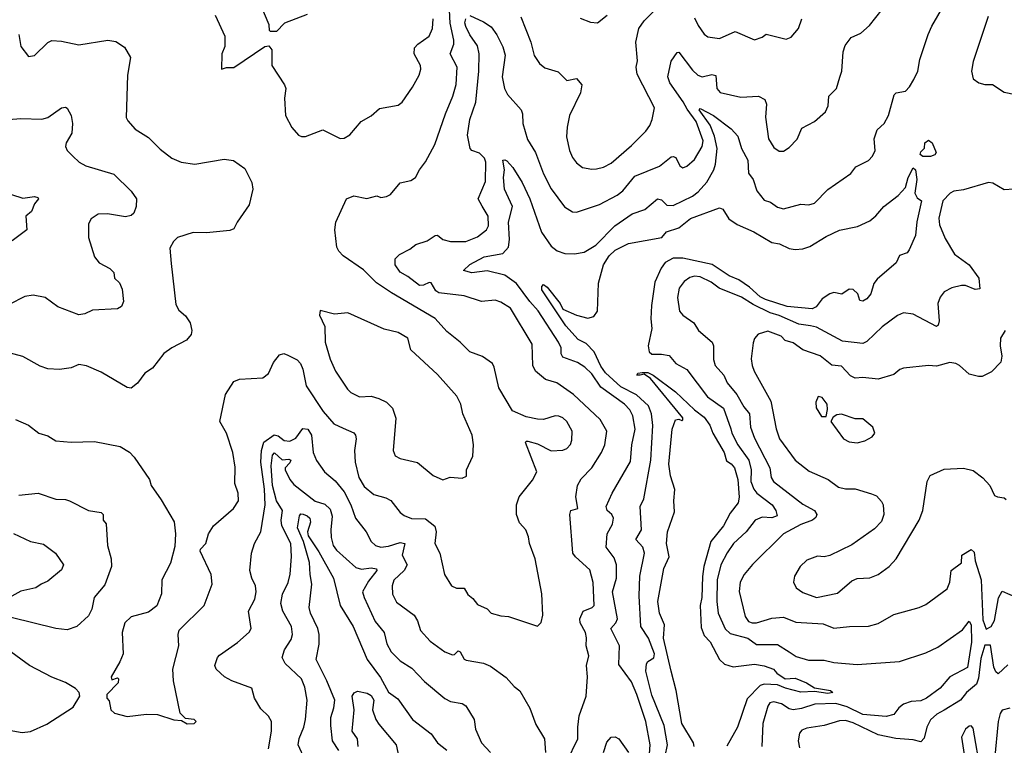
# Model space of a CAD drawing. Extents: x 1246230 to 1426786, y 660032 to 763141.
# Tile 311 of 566: x 1332519 to 1337606, y 706512 to 710261. Entities that reach past the tile are written whole.
import ezdxf

# ---------------------------------------------------------------- set-up
doc = ezdxf.new("R2010")
doc.units = 0

msp = doc.modelspace()

# ---------------------------------------------------------------- linework, layer by layer
at = {"layer": '0CON10XD'}
for points in [[(1334615, 709526.7), (1334664.6, 709615.4), (1334719.5, 709775), (1334757.3, 709865), (1334773.9, 709926.1), (1334778.9, 710015), (1334743.6, 710085), (1334761.6, 710135), (1334762.6, 710155), (1334743.3, 710243.3), (1334738.7, 710345)], [(1335108.2, 710275), (1335159.4, 710145), (1335176.4, 710076.4), (1335204.6, 710034.6), (1335231.5, 710011.5), (1335301.2, 709991.2), (1335345, 709947.1), (1335395, 709956.2), (1335423.8, 709925), (1335416.4, 709883.6), (1335360, 709765), (1335346.7, 709705), (1335344.5, 709655), (1335359.1, 709585), (1335375, 709548), (1335395, 709520.8), (1335427.4, 709497.4), (1335475, 709487.8), (1335499.8, 709490.2), (1335535, 709498.9), (1335575, 709519.6), (1335680, 709610), (1335754.3, 709685), (1335774.3, 709715), (1335786.7, 709745), (1335797.9, 709805), (1335709.7, 709979.7), (1335704.5, 710015), (1335711.7, 710048.3), (1335701.7, 710145), (1335718.4, 710215), (1335745.4, 710255), (1335845, 710357.1)], [(1334005, 710287.1), (1333886.4, 710243.6), (1333845, 710200), (1333815, 710200), (1333810, 710205), (1333807.5, 710235), (1333765, 710336.7)], [(1335772.5, 706467.5), (1335776, 706515), (1335754.7, 706635), (1335707.8, 706775), (1335679.2, 706839.1), (1335615, 706930), (1335618.1, 707025), (1335573.4, 707115), (1335598.8, 707145), (1335606.9, 707165), (1335582.2, 707305), (1335602.3, 707375), (1335602.7, 707445), (1335590.6, 707480.6), (1335549.4, 707535), (1335554.6, 707605), (1335582.5, 707655), (1335586.5, 707685), (1335578.1, 707705), (1335554.6, 707725), (1335549.3, 707745), (1335580, 707815), (1335675, 707978), (1335681.4, 708065), (1335698.6, 708145), (1335687, 708215), (1335670.8, 708245), (1335644.6, 708274.6), (1335521.7, 708361.7), (1335475, 708431.2), (1335439.5, 708465), (1335400.5, 708490.5), (1335325, 708516.7), (1335316.8, 708535), (1335316.1, 708565), (1335303.4, 708595), (1335197.5, 708757.5), (1335154.9, 708804.9), (1335085, 708898.1), (1335025, 708941.2), (1334935, 708963.8), (1334855, 708953.8), (1334811.2, 708965), (1334845, 708996.2), (1334918.1, 709035), (1335015, 709052.4), (1335044, 709086), (1335050, 709125), (1335045.2, 709215), (1335064.7, 709295), (1335024.3, 709385), (1335018.7, 709445), (1335024.4, 709485), (1335015.7, 709534.3), (1335025, 709537.5), (1335035, 709530.9), (1335066.4, 709496.4), (1335115, 709420), (1335155, 709335.8), (1335215, 709162.9), (1335265, 709091.1), (1335296.6, 709066.6), (1335335, 709053.6), (1335385, 709051.5), (1335435, 709059.5), (1335495, 709096.2), (1335593.8, 709196.2), (1335683, 709257), (1335749.2, 709280.8), (1335815, 709334.5), (1335835, 709330.6), (1335863.3, 709303.3), (1335895, 709300.6), (1335995, 709348.4), (1336025, 709371.6), (1336069.2, 709420.8), (1336105.6, 709484.4), (1336114.7, 709515), (1336122.2, 709595), (1336108.6, 709658.6), (1336086.5, 709716.5), (1336029.4, 709795), (1336035, 709802.5), (1336104.4, 709765), (1336195, 709696.5), (1336228.7, 709658.7), (1336249, 709595), (1336281.8, 709535), (1336285, 709468), (1336307.9, 709435), (1336326.6, 709376.6), (1336365, 709328.8), (1336397.7, 709317.7), (1336435, 709292), (1336465, 709284.2), (1336555, 709307.8), (1336595.5, 709304.5), (1336625, 709312.5), (1336695, 709383.1), (1336813, 709467), (1336839.7, 709500.3), (1336905, 709534), (1336925, 709556.2), (1336939.4, 709585), (1336934.3, 709645.7), (1336948.3, 709691.7), (1336985.4, 709724.6), (1337007.8, 709765), (1337037, 709873), (1337047.7, 709882.3), (1337095, 709892), (1337116.6, 709913.4), (1337138, 709952), (1337159.1, 709995), (1337170, 710055), (1337212.3, 710185), (1337232.3, 710227.7), (1337293.8, 710335)], [(1334845, 710283.1), (1334915, 710250), (1334955, 710223.1), (1334985, 710182.9), (1335015, 710120), (1335027.1, 710077.1), (1335012.4, 709965), (1335024.2, 709905), (1335038.7, 709875), (1335110, 709795), (1335116.1, 709773.9), (1335118.1, 709725), (1335142.6, 709642.6), (1335184.1, 709574.1), (1335224.6, 709465), (1335265, 709387.5), (1335333.3, 709293.3), (1335375, 709268.6), (1335395, 709265.7), (1335515, 709305.5), (1335605.7, 709354.3), (1335635, 709376.5), (1335697.8, 709452.2), (1335825, 709503.8), (1335885, 709551.5), (1335895, 709554.4), (1335908.5, 709548.5), (1335929.2, 709505), (1335945, 709496), (1335965, 709503.8), (1336005, 709538), (1336045, 709605.8), (1336050, 709635), (1336014.5, 709735), (1335967.8, 709797.8), (1335946.9, 709836.9), (1335877.6, 709935), (1335866.9, 709965), (1335884, 710046), (1335915, 710090.5), (1335925, 710093.3), (1335995, 709999.5), (1336021.9, 709975), (1336045, 709965.4), (1336095, 709977.1), (1336115, 709973.3), (1336120.5, 709905), (1336138.8, 709885), (1336245, 709860.5), (1336335.4, 709865.4), (1336368, 709848), (1336378.1, 709825), (1336373, 709757), (1336387.5, 709645), (1336415, 709600), (1336442.4, 709582.4), (1336465, 709581.4), (1336495, 709600.6), (1336535, 709644.4), (1336559.4, 709700.6), (1336625, 709734.2), (1336681.4, 709785), (1336695.6, 709815), (1336699.4, 709865), (1336738.6, 709905), (1336755.6, 709964.4), (1336767.1, 709995), (1336772.7, 710095), (1336783.3, 710126.7), (1336815, 710169.2), (1336865, 710191.2), (1336909.7, 710230.3), (1336975, 710313.8)], [(1333528.8, 710285), (1333578.8, 710175), (1333578.3, 710121.7), (1333563.8, 710085), (1333562.5, 710005), (1333587, 710013), (1333625, 710013.8), (1333785, 710122.5), (1333806.4, 710126.4), (1333822.5, 710105), (1333822, 710025), (1333887.1, 709925), (1333894.2, 709905), (1333888, 709855), (1333892.5, 709765), (1333924.2, 709704.2), (1333960, 709665), (1333975, 709656.7), (1333995, 709656.7), (1334085, 709692.5), (1334175, 709646.2), (1334195, 709648), (1334224.2, 709665.8), (1334283.3, 709735), (1334335, 709763.8), (1334378.8, 709801.2), (1334475, 709820), (1334495.6, 709834.4), (1334548.6, 709911.4), (1334582.9, 709975), (1334591.9, 710005), (1334589.4, 710025), (1334557.5, 710085), (1334558.9, 710115), (1334575.7, 710135), (1334634.7, 710175.3), (1334651.5, 710215), (1334654.6, 710265)], [(1335345, 706427.5), (1335402.2, 706545), (1335401.8, 706605), (1335410, 706665), (1335445.4, 706765), (1335451.8, 706865), (1335446.7, 706925), (1335460, 706975), (1335446.5, 707025), (1335447.2, 707067.2), (1335442.1, 707095), (1335414, 707144), (1335413.6, 707165), (1335429.4, 707205), (1335476.9, 707223.1), (1335486.3, 707233.7), (1335482.3, 707352.3), (1335465, 707418.5), (1335390.5, 707485), (1335377.5, 707505), (1335360.6, 707705), (1335366.2, 707725), (1335402, 707735), (1335391.9, 707795), (1335401.5, 707855), (1335420.7, 707889.3), (1335475.5, 707945), (1335525.5, 708025), (1335542.5, 708065), (1335552.2, 708135), (1335518.1, 708195), (1335380.9, 708325), (1335295, 708383.9), (1335235, 708401.8), (1335183.3, 708445), (1335170.4, 708475), (1335166.2, 708585), (1335055, 708770.5), (1335005, 708801.4), (1334975, 708811.9), (1334905.4, 708805.4), (1334815, 708834.6), (1334685, 708849.3), (1334669.7, 708859.7), (1334645, 708900.5), (1334635, 708903.3), (1334605, 708888.4), (1334585, 708886.9), (1334525, 708934.6), (1334485, 708956.2), (1334459.6, 708995), (1334458.1, 709025), (1334481.8, 709048.2), (1334535, 709074.4), (1334565, 709098.9), (1334625, 709118.8), (1334665, 709145.7), (1334676.9, 709146.9), (1334705.4, 709125.4), (1334745, 709114.6), (1334824.6, 709115.4), (1334885, 709138.9), (1334931.4, 709175), (1334940.5, 709195), (1334938.8, 709245), (1334908, 709298), (1334887.7, 709335), (1334925.9, 709424.1), (1334927.5, 709525), (1334920, 709545), (1334895, 709570.8), (1334855.5, 709585.5), (1334846, 709596), (1334832, 709665), (1334844.7, 709745), (1334875.3, 709835.2), (1334892, 709995), (1334892.3, 710085), (1334885, 710125.7), (1334845, 710182.2), (1334823.8, 710225), (1334819.2, 710245), (1334824, 710265)], [(1335415, 710268), (1335467.3, 710247.3), (1335505, 710244.3), (1335555, 710284)], [(1336005, 710270), (1336025, 710230.8), (1336055.5, 710185.5), (1336075, 710171.9), (1336135, 710164.4), (1336215, 710200), (1336315, 710156.2), (1336355, 710170), (1336375, 710186.2), (1336479.3, 710160.7), (1336505, 710170), (1336542, 710215), (1336559.2, 710265)], [(1337522.5, 710277.5), (1337445, 710044.2), (1337435.9, 709995), (1337445.4, 709955), (1337475, 709934.7), (1337505, 709926.7), (1337545, 709926.2), (1337605, 709886.7), (1337663.6, 709873.6)], [(1332514.2, 710184.2), (1332525, 710122.5), (1332565, 710071.2), (1332595, 710076.7), (1332665, 710143.8), (1332685, 710154), (1332735, 710150), (1332825, 710130.8), (1332975, 710155.7), (1333015, 710147.5), (1333059.7, 710119.7), (1333092, 710065), (1333075.7, 709975), (1333070, 709755), (1333077.7, 709737.7), (1333115.6, 709695.6), (1333185, 709652), (1333245, 709591.2), (1333305, 709545.8), (1333352.5, 709525), (1333424.6, 709514.6), (1333575, 709539.5), (1333623, 709533), (1333681.7, 709491.7), (1333719.1, 709419.1), (1333723.3, 709385), (1333704.4, 709305), (1333642.2, 709215), (1333625, 709180), (1333605, 709172), (1333485, 709158.8), (1333415, 709161.4), (1333335, 709136), (1333313.8, 709115), (1333295, 709080), (1333301.2, 709001.2), (1333325, 708790), (1333340.7, 708760.7), (1333375, 708730), (1333400, 708695), (1333408.8, 708655), (1333405.7, 708635), (1333381.2, 708605), (1333305, 708565.8), (1333264.4, 708535.6), (1333205, 708460), (1333166.1, 708433.9), (1333127.1, 708382.9), (1333095, 708357.5), (1333075, 708360), (1332940.3, 708440.3), (1332865, 708471.9), (1332825, 708478.6), (1332785, 708461.4), (1332725, 708452.9), (1332665, 708457.1), (1332625, 708470.8), (1332535, 708520), (1332465, 708539.4)], [(1332395, 709740), (1332525, 709749.6), (1332632.8, 709747.2), (1332665, 709755.7), (1332734.3, 709805.7), (1332755, 709808.8), (1332765, 709803.3), (1332784.4, 709765), (1332792.5, 709725), (1332787.8, 709675), (1332758.8, 709625), (1332756.2, 709605), (1332763.8, 709585), (1332793.8, 709555), (1332825.5, 709525.5), (1332861.2, 709505), (1333005, 709461.9), (1333095.3, 709375.3), (1333123.3, 709335), (1333120, 709295), (1333108.3, 709261.7), (1333095, 709249.1), (1333065, 709242), (1332972.4, 709257.6), (1332925, 709255.4), (1332888.3, 709231.7), (1332874.5, 709205.5), (1332874.4, 709135), (1332905.5, 709035.5), (1332930, 709005), (1332984.4, 708975), (1333005.6, 708955), (1333009.2, 708925), (1333035, 708901.2), (1333049.3, 708869.3), (1333055.6, 708804.4), (1333045, 708778.8), (1333025, 708766.9), (1332895, 708760), (1332855, 708740.8), (1332825, 708735.7), (1332716.6, 708776.6), (1332650, 708825), (1332588.3, 708838.3), (1332545, 708830), (1332465, 708789.4)], [(1337225, 709553.5), (1337185, 709553.5), (1337172, 709565), (1337175, 709578.6), (1337192.9, 709597.1), (1337196, 709625), (1337215, 709638), (1337233.8, 709625), (1337253.8, 709575), (1337246.8, 709563.2), (1337225, 709553.5)], [(1332496.7, 708195), (1332565, 708166), (1332617.5, 708125), (1332665, 708111.2), (1332705, 708084.2), (1332785, 708078), (1332905, 708081.9), (1333037.5, 708055), (1333085.6, 708025.6), (1333111.2, 708001.2), (1333190, 707885), (1333198, 707855), (1333250.7, 707780.7), (1333316.4, 707666.4), (1333323.8, 707603.8), (1333320.4, 707539.6), (1333297.6, 707452.4), (1333253, 707367), (1333252.5, 707295), (1333228.3, 707231.7), (1333185, 707199.2), (1333095, 707176.4), (1333063.1, 707145), (1333049.3, 707095), (1333052.9, 706985), (1333036.9, 706943.1), (1332992, 706865), (1332995, 706850), (1333025, 706860), (1333030, 706855), (1333027.5, 706835), (1332970, 706775), (1332970, 706755), (1332981.7, 706741.7), (1332990, 706695), (1333008.3, 706678.3), (1333075, 706660.8), (1333175, 706672.5), (1333231.7, 706671.7), (1333315, 706643.8), (1333355, 706640), (1333385, 706622.5), (1333420, 706625), (1333430, 706635), (1333420, 706645), (1333375, 706650), (1333348.3, 706678.3), (1333314, 706845), (1333310.8, 706905), (1333341.4, 707025), (1333337.1, 707085), (1333343.2, 707106.8), (1333472.9, 707235), (1333514.1, 707344.1), (1333508.6, 707395), (1333451.2, 707515), (1333452.5, 707525), (1333481.2, 707555), (1333494.3, 707605), (1333519.5, 707645), (1333623.9, 707736.1), (1333650, 707775), (1333648.2, 707815), (1333631.1, 707865), (1333631.7, 707948.3), (1333620, 708025), (1333587.5, 708125), (1333553.3, 708185), (1333582.5, 708325), (1333625, 708391.2), (1333655, 708403.8), (1333775, 708410), (1333805, 708432.5), (1333830.3, 708489.7), (1333861.4, 708528.6), (1333884.2, 708535.8), (1333905, 708528.1), (1333952.7, 708502.7), (1333970, 708485), (1333982.3, 708455), (1333998.8, 708368.8), (1334086.5, 708236.5), (1334142.7, 708172.7), (1334190.9, 708150.9), (1334245, 708127.1), (1334254.5, 708114.5), (1334258.2, 708095), (1334249.3, 708035), (1334252.2, 707975), (1334272, 707895), (1334299.4, 707849.4), (1334348, 707808), (1334411.3, 707791.3), (1334437.3, 707777.3), (1334484.3, 707715), (1334505, 707699.4), (1334543.8, 707683.8), (1334615, 707681.2), (1334663.6, 707643.6), (1334671.5, 707615), (1334663.5, 707555), (1334690, 707505), (1334714.3, 707395), (1334750, 707335), (1334775, 707323.3), (1334815, 707324.4), (1334835, 707291.2), (1334860.9, 707270.9), (1334885, 707238.8), (1334935, 707216.7), (1334955, 707194), (1335005, 707180), (1335045, 707177.1), (1335195, 707126.7), (1335213.9, 707146.1), (1335222, 707185), (1335217.5, 707295), (1335182.9, 707475), (1335152.5, 707555), (1335148.3, 707588.3), (1335133.8, 707625), (1335102.1, 707662.1), (1335086, 707705), (1335086, 707755), (1335100, 707795), (1335168.7, 707881.3), (1335190.5, 707925), (1335133.1, 708076.9), (1335136.4, 708083.6), (1335145, 708084), (1335195, 708069.4), (1335265, 708034), (1335325, 708037.5), (1335345, 708045.7), (1335364.6, 708065.4), (1335372, 708088), (1335372.7, 708135), (1335345, 708184.4), (1335325, 708203.1), (1335305, 708211.9), (1335285, 708214.3), (1335225, 708195.8), (1335195, 708197.1), (1335135, 708209.2), (1335065, 708240), (1334995, 708358.8), (1334970, 708465), (1334961.2, 708485), (1334910.5, 708520.5), (1334845, 708544.2), (1334795.3, 708595.3), (1334725, 708650), (1334665, 708716.5), (1334439.4, 708849.4), (1334361.9, 708901.9), (1334295, 708968.9), (1334190.6, 709040.6), (1334167.1, 709065), (1334157.8, 709085), (1334147.7, 709175), (1334151.8, 709215), (1334208, 709335), (1334245, 709350.6), (1334312.5, 709337.5), (1334365, 709350), (1334385, 709342.5), (1334415, 709347.5), (1334435, 709357.5), (1334485, 709418.6), (1334540.5, 709429.5), (1334563.3, 709445), (1334583.8, 709485), (1334615, 709526.7)], [(1335854.4, 706455), (1335865.2, 706515), (1335848.8, 706615), (1335785, 706770.4), (1335753.3, 706895), (1335756.9, 706933.1), (1335764.4, 706945.6), (1335795, 706963.8), (1335799.6, 706985), (1335766.9, 707065), (1335728.5, 707125), (1335718.8, 707285), (1335722.4, 707385), (1335747.3, 707505), (1335737.9, 707535), (1335703.1, 707575), (1335731.1, 707625), (1335724.4, 707745), (1335744.4, 707785), (1335780, 707985), (1335789.3, 708165), (1335783.7, 708223.7), (1335768.5, 708265), (1335705, 708323), (1335625, 708364.6), (1335545, 708436.9), (1335520.8, 708470.9), (1335486.3, 708545), (1335445, 708587.6), (1335405, 708608.6), (1335339.9, 708679.9), (1335217.5, 708865), (1335217.3, 708882.7), (1335225, 708892), (1335245, 708879.6), (1335312.2, 708795), (1335324.6, 708764.6), (1335395, 708734.6), (1335455, 708717.9), (1335485, 708727.4), (1335505.1, 708754.9), (1335510.2, 708900.2), (1335535.8, 708995), (1335565, 709041.2), (1335595, 709070.7), (1335665, 709105.3), (1335835.8, 709135), (1335860, 709165), (1335924, 709186), (1335985, 709233.8), (1336135, 709288.1), (1336152.6, 709282.6), (1336182.6, 709232.6), (1336225, 709202.2), (1336312.5, 709165), (1336405, 709109.4), (1336445, 709102.5), (1336495, 709078.5), (1336525, 709072.7), (1336565, 709076.2), (1336600.8, 709089.2), (1336685, 709141.5), (1336755, 709173.8), (1336848, 709192), (1336911.7, 709221.7), (1336943.1, 709246.9), (1336984.2, 709295), (1337057.1, 709352.9), (1337095.4, 709394.6), (1337110, 709445), (1337135, 709495.5), (1337146.4, 709485), (1337154.1, 709435), (1337144.2, 709365), (1337155, 709340), (1337177.5, 709325), (1337154.3, 709215.7), (1337147.8, 709145), (1337115, 709072.5), (1337103.6, 709056.4), (1337065, 709042.5), (1337046.7, 709005), (1336948.9, 708921.1), (1336932.4, 708897.6), (1336915.8, 708845), (1336895, 708818), (1336875, 708806.7), (1336860, 708810), (1336850, 708845), (1336825, 708866), (1336805, 708868.8), (1336766.4, 708843.6), (1336725, 708851.2), (1336705, 708843.8), (1336665, 708818), (1336633.5, 708776.5), (1336613.2, 708766.8), (1336485, 708779.2), (1336371.8, 708815), (1336345, 708828.3), (1336289, 708879), (1336235, 708916.1), (1336185, 708936.8), (1336096.1, 708996.1), (1335945, 709028.1), (1335895, 709028.1), (1335853.9, 709006.1), (1335832.5, 708977.5), (1335800.6, 708905), (1335782.8, 708785), (1335780, 708715), (1335785.5, 708665), (1335765.8, 708575), (1335770.8, 708545), (1335785, 708532.5), (1335835, 708533.2), (1335875, 708526.5), (1335908.6, 708485), (1335965, 708453.1), (1336072, 708312), (1336155, 708253.8), (1336193.6, 708146.4), (1336198.1, 708125), (1336229.8, 708065), (1336286.5, 707985), (1336298.4, 707935), (1336295.9, 707875), (1336311.1, 707835), (1336328, 707815), (1336407.1, 707755), (1336425.3, 707725), (1336431.7, 707698.3), (1336405, 707686.8), (1336355, 707690.2), (1336319.4, 707675), (1336272.3, 707615), (1336206.2, 707555), (1336174, 707506), (1336141.9, 707445), (1336122.5, 707367.5), (1336121.2, 707255), (1336128.1, 707195), (1336164.4, 707114.4), (1336189.9, 707089.9), (1336281.8, 707065), (1336325, 707033.1), (1336435, 707033.1), (1336494.1, 706994.1), (1336530.5, 706970.5), (1336595, 706951.3), (1336675, 706951.9), (1336725, 706940.5), (1336845, 706928.6), (1337065, 706945.4), (1337200.6, 706989.4), (1337261.9, 707018.1), (1337390.8, 707109.1), (1337425, 707153.1), (1337435.5, 707135), (1337436, 707045), (1337415, 706914.4), (1337324.2, 706865.8), (1337275, 706807.2), (1337203.6, 706755), (1337175, 706742.5), (1337125, 706737.8), (1337085, 706724), (1337060.8, 706705), (1337035, 706671.2), (1336995, 706660.6), (1336875, 706670.7), (1336795, 706710.4), (1336735, 706727.4), (1336626.4, 706723.6), (1336558.8, 706701.2), (1336515, 706694.4), (1336495, 706699.7), (1336455, 706725.3), (1336415, 706736.4), (1336395, 706730.6), (1336385, 706714), (1336357.7, 706625), (1336353.1, 706505)], [(1337655, 709386), (1337605, 709382.1), (1337546.7, 709416.7), (1337525, 709420.4), (1337395, 709381.8), (1337345, 709375.3), (1337326.4, 709365), (1337288.1, 709325), (1337268.1, 709235), (1337270.8, 709200.9), (1337300.9, 709130.9), (1337348.7, 709048.7), (1337424, 708995), (1337473.8, 708925), (1337479.5, 708870.5), (1337455, 708867.5), (1337405, 708887.3), (1337385, 708888.2), (1337335, 708875.4), (1337295, 708854.5), (1337275, 708828.1), (1337262.2, 708795), (1337270, 708705), (1337265, 708683.3), (1337255, 708676), (1337135, 708738.6), (1337085, 708747.1), (1337055, 708732.5), (1336975, 708673.3), (1336895, 708598.5), (1336875, 708588.5), (1336769.9, 708599.9), (1336635, 708672.6), (1336605, 708679.7), (1336545, 708687.2), (1336442.2, 708732.2), (1336395.6, 708745.6), (1336308.9, 708788.9), (1336247.4, 708827.4), (1336133.1, 708873.1), (1336091.5, 708905), (1336035, 708932.4), (1336004.7, 708935.3), (1335981.6, 708928.4), (1335952.4, 708907.6), (1335926.1, 708873.9), (1335918.1, 708825), (1335928.1, 708755), (1335944.3, 708735), (1336001.4, 708695), (1336025.8, 708655), (1336097.5, 708595), (1336103.8, 708575), (1336104, 708505), (1336112.7, 708475), (1336156.2, 708425), (1336174.2, 708384.2), (1336224.3, 708324.3), (1336260.3, 708260.3), (1336289.7, 708225), (1336294.8, 708154.8), (1336315, 708098.1), (1336394.7, 707945), (1336401.2, 707895), (1336412.7, 707875), (1336565, 707758.2), (1336625.9, 707725.9), (1336638.2, 707705), (1336631.7, 707688.3), (1336615.2, 707674.8), (1336555, 707652), (1336465, 707603.8), (1336305, 707446.7), (1336261.8, 707395), (1336241.2, 707355), (1336236.1, 707306.1), (1336267.3, 707177.3), (1336285, 707151.1), (1336304, 707144), (1336325, 707144.7), (1336405, 707168.2), (1336464.6, 707174.6), (1336528.2, 707148.2), (1336669.4, 707139.4), (1336725, 707116.5), (1336805.9, 707125.9), (1336905, 707127.5), (1336955, 707141.9), (1337035, 707187.3), (1337166, 707224), (1337200.3, 707239.7), (1337310.2, 707319.8), (1337324.5, 707355), (1337330.6, 707415), (1337384, 707455), (1337386.7, 707495), (1337435, 707523.8), (1337450.5, 707510.5), (1337456, 707465), (1337486.2, 707366.2), (1337495, 707160), (1337511.7, 707111.7), (1337537.5, 707125), (1337555, 707157.5), (1337575.7, 707274.3), (1337595, 707308.5), (1337675, 707273.8)], [(1332477, 709357), (1332535, 709338), (1332595, 709346.7), (1332612.3, 709342.3), (1332616, 709335), (1332595, 709310), (1332579.7, 709270.3), (1332551.2, 709245), (1332556.7, 709175), (1332480.9, 709119.1)], [(1334705, 707883.8), (1334742.3, 707897.7), (1334805, 707892.5), (1334828.3, 707901.7), (1334828, 707935), (1334859.4, 708005), (1334863.5, 708065), (1334856.5, 708115), (1334809.2, 708225), (1334797.5, 708275), (1334776.7, 708315), (1334677.1, 708427.1), (1334540, 708555), (1334525, 708616), (1334474.3, 708644.3), (1334401.4, 708661.4), (1334215, 708746), (1334145, 708738.8), (1334071.7, 708758.3), (1334068.8, 708735), (1334095.9, 708675.9), (1334096.9, 708595), (1334122.7, 708507.3), (1334150.6, 708445), (1334212.4, 708352.4), (1334230, 708335), (1334275, 708311.9), (1334335, 708315.7), (1334375, 708304.2), (1334415, 708284.2), (1334444.5, 708254.5), (1334462.1, 708202.1), (1334449.2, 708035), (1334458.3, 708008.3), (1334484.2, 707994.2), (1334575, 707972.5), (1334655, 707906.2), (1334705, 707883.8)], [(1337610, 708655), (1337586, 708615), (1337584.2, 708575.8), (1337592.8, 708522.8), (1337588.4, 708491.6), (1337539.2, 708440.8), (1337492.2, 708417.8), (1337473, 708417), (1337425, 708430), (1337374.5, 708475), (1337355, 708484.7), (1337325, 708489.1), (1337255, 708471.5), (1337215, 708473.4), (1337085, 708460), (1337066.9, 708453.1), (1337035, 708427.5), (1336955, 708403.5), (1336875, 708412.7), (1336835, 708409.5), (1336811.2, 708421.2), (1336765, 708470), (1336715, 708476.2), (1336655, 708524.7), (1336565.7, 708555.7), (1336515, 708591.2), (1336473.8, 708603.8), (1336453.3, 708625), (1336385, 708651.4), (1336334.5, 708635.5), (1336315.7, 708614.3), (1336307.9, 708592.1), (1336298.6, 708508.6), (1336302.5, 708475), (1336313.3, 708445), (1336399.9, 708289.9), (1336427.1, 708147.1), (1336444.6, 708095), (1336525, 707984.5), (1336597.6, 707927.6), (1336695.3, 707885.3), (1336748.8, 707845), (1336785, 707836.7), (1336835, 707836.2), (1336920.6, 707810.6), (1336945, 707800), (1336972.1, 707772.1), (1336980, 707755), (1336983.1, 707705), (1336971.7, 707668.3), (1336935, 707630), (1336818.3, 707548.3), (1336705, 707492.5), (1336675, 707485.6), (1336641.7, 707488.3), (1336585, 707469.2), (1336551.4, 707435), (1336521.9, 707385), (1336517.1, 707355), (1336531.4, 707325), (1336565, 707301.1), (1336635.6, 707275.6), (1336745, 707297.8), (1336818.8, 707361.2), (1336845, 707374.4), (1336912.1, 707377.9), (1336955, 707394), (1337011.2, 707435), (1337048, 707475), (1337165.6, 707674.4), (1337185.3, 707725), (1337207.9, 707875), (1337223.3, 707906.7), (1337295, 707938.6), (1337395, 707943.6), (1337445, 707931.9), (1337495, 707894), (1337532, 707855), (1337555, 707803.3), (1337570, 707795), (1337605, 707790), (1337615, 707781.2)], [(1336003.8, 706505), (1335999.7, 706525), (1335940, 706625), (1335911.5, 706795), (1335884.5, 706895), (1335844.7, 707065), (1335850, 707135), (1335824.7, 707195.3), (1335816.2, 707255), (1335847.5, 707425), (1335874.2, 707485), (1335861.5, 707555), (1335865.8, 707615), (1335902.7, 707717.3), (1335898.9, 707775), (1335903.7, 707833.7), (1335880.9, 707905), (1335872.7, 707965), (1335890.6, 708145), (1335907, 708193), (1335925, 708197.5), (1335939.3, 708190.7), (1335945.8, 708194.2), (1335945.6, 708204.4), (1335777.7, 708407.7), (1335745, 708430), (1335724.3, 708424.3), (1335707.5, 708425), (1335713.3, 708435), (1335735, 708438.8), (1335765, 708437.3), (1335791.8, 708425), (1335907.8, 708337.8), (1336005, 708245.5), (1336055, 708207.5), (1336085, 708166.2), (1336100.5, 708125), (1336158.7, 708025), (1336171.1, 707981.1), (1336195, 707966.5), (1336211.5, 707945), (1336230, 707885), (1336235.6, 707794.4), (1336231.2, 707765), (1336188.9, 707711.1), (1336155.2, 707645), (1336089.7, 707565), (1336053.9, 707436.1), (1336046.3, 707383.7), (1336043.3, 707275), (1336034.5, 707235), (1336040.2, 707120.2), (1336055, 707079.1), (1336085.9, 707045.9), (1336134.8, 706954.8), (1336161, 706931), (1336205, 706916.5), (1336315, 706931.4), (1336365, 706921.8), (1336413.8, 706905), (1336430.8, 706885), (1336474, 706855), (1336525, 706859.6), (1336583.8, 706835), (1336625, 706808.6), (1336708.8, 706795), (1336720, 706785), (1336695, 706779.6), (1336625, 706790), (1336555, 706786), (1336475, 706807.1), (1336434.3, 706824.3), (1336365, 706827), (1336345, 706821.6), (1336277.7, 706752.3), (1336227.5, 706605), (1336171.8, 706508.2)], [(1336685, 708210), (1336692.9, 708247.1), (1336690.5, 708275), (1336665, 708309.2), (1336645, 708313.3), (1336632, 708285), (1336634, 708255), (1336660.7, 708210.7), (1336685, 708210)], [(1336845, 708074.3), (1336885.8, 708084.2), (1336922.5, 708105), (1336936.7, 708125), (1336927.5, 708155), (1336875, 708198.8), (1336835, 708198.8), (1336765, 708222), (1336741.2, 708218.8), (1336722.3, 708207.7), (1336710, 708185), (1336775, 708096), (1336805, 708079.2), (1336845, 708074.3)], [(1333804.1, 706494.1), (1333820.5, 706585), (1333820, 706635), (1333805, 706662.5), (1333765, 706700.8), (1333732.5, 706755), (1333717.6, 706807.6), (1333615, 706844.5), (1333578, 706865), (1333534.5, 706904.5), (1333528, 706925), (1333541.4, 706965), (1333552, 706978), (1333645, 707043.1), (1333705, 707095.8), (1333715.7, 707115), (1333701.1, 707205), (1333733.2, 707266.8), (1333741.2, 707305), (1333737.3, 707335), (1333718.5, 707375), (1333708.9, 707415), (1333716, 707505), (1333732.9, 707555), (1333765.4, 707614.6), (1333787.1, 707755), (1333784, 707835), (1333764.4, 707974.4), (1333767.5, 708035), (1333781.1, 708078.9), (1333833.2, 708116.8), (1333855, 708111.1), (1333885, 708086.1), (1333915, 708083.2), (1333945, 708099.5), (1333981.2, 708148.8), (1334006.9, 708145), (1334026.5, 708115), (1334035.4, 708025), (1334053.1, 707983.1), (1334094.3, 707925), (1334148.4, 707878.4), (1334195, 707822.3), (1334230.3, 707755), (1334254.5, 707685), (1334308.9, 707615), (1334334.1, 707564.1), (1334358, 707545), (1334385, 707536.2), (1334425, 707540.8), (1334485, 707560), (1334508.5, 707555), (1334495.3, 707495), (1334521.5, 707445), (1334504.7, 707415), (1334452.5, 707365), (1334442.7, 707335), (1334445, 707293.3), (1334465, 707251.9), (1334557.1, 707185), (1334574.4, 707155), (1334589.2, 707105), (1334639.4, 707049.4), (1334715, 706994.2), (1334755, 706979.4), (1334765, 706981.1), (1334785, 707000.6), (1334795, 706995.6), (1334815, 706956.9), (1334825, 706951.1), (1334915.6, 706935.6), (1334951.3, 706921.3), (1335031.7, 706861.7), (1335074, 706815), (1335103.6, 706793.6), (1335155, 706703.3), (1335185, 706620), (1335230.8, 706545), (1335236, 706475)], [(1333994.6, 706435), (1333957.5, 706515), (1333962.1, 706547.9), (1333987.3, 706605), (1333995.4, 706645), (1334004.5, 706745), (1333993, 706813), (1333974.4, 706855), (1333890.6, 706935), (1333874.4, 706965), (1333886.5, 707005), (1333922.1, 707057.9), (1333929.2, 707085), (1333923.2, 707125), (1333878.2, 707205), (1333868.9, 707245), (1333876.4, 707293.6), (1333906.9, 707353.1), (1333916.4, 707396.4), (1333922.7, 707487.3), (1333919.7, 707555), (1333873.8, 707645), (1333870, 707675), (1333876.7, 707725), (1333846.7, 707775), (1333824.6, 707855), (1333818.6, 707955), (1333825, 708011.1), (1333835, 708023.6), (1333875, 707987.6), (1333910.4, 707990.4), (1333920, 707985), (1333915, 707970.5), (1333890.6, 707945), (1333890.4, 707935), (1333914.1, 707885), (1333935, 707859.5), (1334045, 707773.3), (1334095, 707757.3), (1334122.6, 707732.6), (1334134.1, 707695), (1334126, 707625), (1334128.4, 707585), (1334138.2, 707545), (1334155, 707519.5), (1334255, 707430.9), (1334285, 707422.7), (1334335, 707428), (1334363.1, 707423.1), (1334364.5, 707415), (1334320.5, 707359.5), (1334290.4, 707305), (1334298.2, 707275), (1334355, 707150.8), (1334401.5, 707095), (1334415.3, 707035.3), (1334438.9, 706995), (1334485, 706948.9), (1334545, 706910.5), (1334610.9, 706840.9), (1334715, 706754.4), (1334745, 706737.5), (1334805, 706728.2), (1334824.3, 706715), (1334867.5, 706645), (1334874, 706595), (1334905.5, 706525.5), (1334952, 706475)], [(1332515, 707804.3), (1332615, 707814.3), (1332705, 707783.8), (1332755, 707782.5), (1332775.6, 707775.6), (1332874.2, 707724.2), (1332940, 707715), (1332950, 707705), (1332950, 707675), (1332966.1, 707656.1), (1332972.9, 707545), (1332990.8, 707475), (1332993.1, 707435), (1332959.3, 707340.7), (1332903.1, 707275), (1332892.2, 707215), (1332875, 707180), (1332814.5, 707125.5), (1332765, 707109.1), (1332705, 707116.2), (1332475, 707172.1)], [(1334167.8, 706485), (1334135.3, 706535), (1334125.8, 706615), (1334126.4, 706655), (1334142.5, 706705), (1334147.1, 706745), (1334105.4, 706845.4), (1334050, 706955), (1334066.2, 707035), (1334066.3, 707085), (1334059.7, 707115), (1334021.9, 707195), (1334014.4, 707224.4), (1334028.4, 707345), (1334019, 707395), (1334016.5, 707456.5), (1333984.7, 707564.7), (1333954.2, 707635), (1333965, 707697.5), (1333972.1, 707707.9), (1333983.1, 707706.9), (1334005, 707697.7), (1334017.2, 707685), (1334022.1, 707665), (1334006.5, 707615), (1334010, 707595), (1334065, 707512.1), (1334140.6, 707375), (1334174.2, 707234.2), (1334241.7, 707125), (1334315, 706955.5), (1334382.3, 706862.3), (1334425, 706785.6), (1334472.3, 706752.3), (1334548.6, 706645), (1334645, 706570.8), (1334676.9, 706525), (1334725, 706486.7)], [(1332486.3, 707606.3), (1332575, 707565.6), (1332641.7, 707551.7), (1332704.2, 707504.2), (1332746, 707445), (1332735, 707418.8), (1332665, 707360), (1332630, 707345), (1332603.3, 707325), (1332525, 707307.5), (1332478, 707282)], [(1332531.7, 706578.3), (1332575, 706584), (1332659.4, 706620.6), (1332795, 706708.8), (1332830, 706765), (1332826.7, 706785), (1332806.7, 706805), (1332755.7, 706835.7), (1332685, 706864.2), (1332570, 706925), (1332455, 707009.2), (1332435, 707010), (1332385, 706984.4), (1332295, 706967.1), (1332261.9, 706948.1), (1332244, 706926), (1332236.4, 706905), (1332240, 706835), (1332263.5, 706735), (1332313, 706643), (1332335, 706623.1), (1332385, 706603.3), (1332531.7, 706578.3)], [(1337625, 706926.9), (1337575, 706881.4), (1337562, 706892), (1337552.7, 706915), (1337535, 707030), (1337505, 707030), (1337485, 706960), (1337471.9, 706858.1), (1337462.1, 706827.9), (1337411.1, 706785), (1337380, 706745), (1337295, 706692.6), (1337256.6, 706673.4), (1337225, 706643.3), (1337206.1, 706605), (1337191.7, 706548.3), (1337175, 706530), (1337135, 706540.9), (1337045, 706546.9), (1336955, 706566.8), (1336825, 706627.7), (1336785, 706639.3), (1336755, 706638.9), (1336675.8, 706614.2), (1336585, 706600.4), (1336560.2, 706589.8), (1336548.1, 706575), (1336540.9, 706535), (1336548.3, 706498.3)], [(1334268, 706505), (1334264.7, 706545), (1334237.1, 706585), (1334247.7, 706695), (1334236.7, 706765), (1334246.9, 706783.1), (1334265, 706791), (1334315, 706780.6), (1334335, 706769.8), (1334348.4, 706745), (1334341.1, 706695), (1334359.5, 706645), (1334375, 706621.9), (1334464.6, 706515), (1334481.8, 706435)], [(1337635, 706703.9), (1337595, 706692.7), (1337584.3, 706675.7), (1337574.9, 706635.1), (1337555, 706438.8)], [(1337485, 706373.3), (1337445, 706600), (1337435, 706611.9), (1337425, 706610.6), (1337405.4, 706594.6), (1337385.6, 706554.4), (1337402, 706442)], [(1335535.7, 706475), (1335552.3, 706527.7), (1335575, 706553.8), (1335595, 706556.2), (1335615, 706545.4), (1335665, 706473.9)]]:
    msp.add_lwpolyline(points, dxfattribs=at)

doc.saveas('drawing.dxf')
